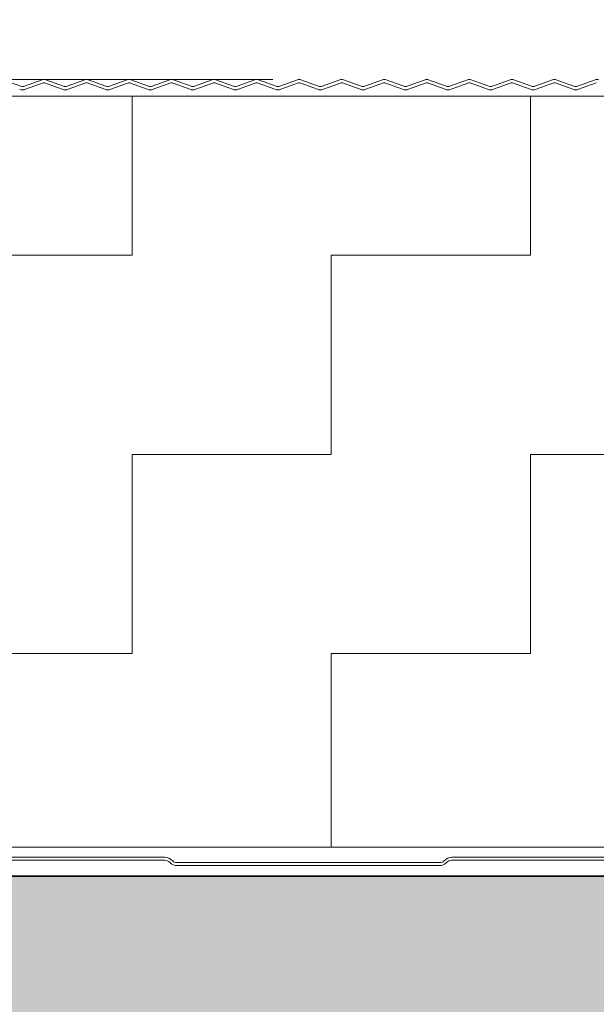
# Model space of a CAD drawing. Header units: metres. Extents: x 1316.5 to 1415.3, y -94.1 to -52.
# Tile 480 of 656: x 1400.941 to 1401.05, y -70.978 to -70.793. Entities that reach past the tile are written whole.
import ezdxf

# ---------------------------------------------------------------- set-up
doc = ezdxf.new("R2010")
doc.units = ezdxf.units.M
doc.header["$PDMODE"] = 65
for name, pattern in [('AUSGEZOGEN', [0]), ('PUNKT2_S9', [0.0015, 0, -0.0015]), ('STRICHPUNKT2_S5', [0.1, 0.07, -0.01, 0.01, -0.01])]:
    doc.linetypes.add(name, pattern=pattern)
doc.layers.add('XR$4$_42143', color=7, linetype='Continuous')
doc.layers.add('XR$4$_42154', color=7, linetype='Continuous')
for name, color, linetype, lineweight in [('XR$4$Achsen', 4, 'AUSGEZOGEN', 13), ('XR$4$Maßlinie 1_50', 7, 'AUSGEZOGEN', 25), ('XR$4$Muster', 4, 'AUSGEZOGEN', 13), ('XR$4$Möblierung', 4, 'AUSGEZOGEN', 13), ('XR$4$STANDARD_1', 7, 'AUSGEZOGEN', 25), ('XR$4$Wand Mauerwerk nt', 7, 'AUSGEZOGEN', 25), ('XR$4$Wand Mauerwerk tr_1', 42, 'AUSGEZOGEN', 18)]:
    doc.layers.add(name, color=color, linetype=linetype, lineweight=lineweight)
doc.styles.add('ARIAL', font='arial.ttf')
doc.dimstyles.new('DIMSTYLE_37', dxfattribs={"dimtxt": 0.04, "dimasz": 0.03, "dimexe": 0, "dimexo": 1e-06, "dimgap": 0.02, "dimtad": 2, "dimdec": 3, "dimrnd": 0.005, "dimzin": 4, "dimdsep": 46, "dimtxsty": 'ARIAL', "dimblk1": 'ALL_ML_KREIS', "dimblk2": 'ALL_ML_KREIS', "dimsah": 1, "dimcen": 0, "dimse1": 1, "dimse2": 1, "dimclrd": 7, "dimclre": 7, "dimclrt": 7, "dimadec": 0, "dimazin": 0, "dimtfac": 1, "dimtdec": 0, "dimtix": 1, "dimtmove": 2, "dimatfit": 3, "dimfxl": 0, "dimtzin": 0, "dimlwd": 0, "dimlwe": 25, "dimarcsym": 0})
doc.dimstyles.new('DIMSTYLE_4', dxfattribs={"dimtxt": 0.04, "dimasz": 0.03, "dimexe": 0, "dimexo": 1e-06, "dimgap": 0.02, "dimtad": 2, "dimdec": 1, "dimlfac": 100, "dimrnd": 0.5, "dimzin": 4, "dimdsep": 46, "dimtxsty": 'ARIAL', "dimblk1": 'ALL_ML_KREIS', "dimblk2": 'ALL_ML_KREIS', "dimsah": 1, "dimcen": 0, "dimse1": 1, "dimse2": 1, "dimclrd": 7, "dimclre": 7, "dimclrt": 7, "dimadec": 0, "dimazin": 0, "dimtfac": 1, "dimtdec": 0, "dimtix": 1, "dimtmove": 2, "dimatfit": 3, "dimfxl": 0, "dimtzin": 0, "dimlwd": 0, "dimlwe": 25, "dimarcsym": 0})

# ---------------------------------------------------------------- blocks, each defined once
blk = doc.blocks.new('ALL_ML_KREIS')
at = {"color": 0, "linetype": 'ByBlock', "lineweight": -2}
for p, q in [((0, -0.5), (0, 0.5)), ((-1, 0), (0.5, 0))]:
    blk.add_line(p, q, dxfattribs=at)
blk.add_circle((0, 0), 0.15, dxfattribs=at)
blk = doc.blocks.new('*D462')
at = {"layer": 'DEFPOINTS', "color": 7, "linetype": 'AUSGEZOGEN', "lineweight": 25, "transparency": 33554687}
for p in [(1400.59747, -70.45012), (1400.59747, -70.82742), (1401.82146, -70.86224)]:
    blk.add_point(p, dxfattribs=at)
at = {"layer": 'XR$4$Maßlinie 1_50', "color": 7, "linetype": 'AUSGEZOGEN', "lineweight": -2, "transparency": 33554687}
blk.add_line((1400.59747, -70.45012), (1401.82146, -70.45012), dxfattribs=at)
at = {"layer": 'XR$4$Maßlinie 1_50', "color": 7, "linetype": 'AUSGEZOGEN', "lineweight": 25, "transparency": 33554687, "xscale": 0.03, "yscale": 0.03, "zscale": 0.03, "rotation": 180}
blk.add_blockref('ALL_ML_KREIS', (1400.59747, -70.45012), dxfattribs=at)
at = {"layer": 'XR$4$Maßlinie 1_50', "color": 7, "linetype": 'AUSGEZOGEN', "lineweight": 25, "transparency": 33554687, "xscale": 0.03, "yscale": 0.03, "zscale": 0.03}
blk.add_blockref('ALL_ML_KREIS', (1401.82146, -70.45012), dxfattribs=at)
at = {"layer": 'XR$4$Maßlinie 1_50', "color": 7, "linetype": 'AUSGEZOGEN', "lineweight": 25, "transparency": 33554687, "insert": (1401.21643, -70.42012), "char_height": 0.04, "width": 0.2, "attachment_point": 5, "style": 'ARIAL'}
blk.add_mtext('\\A1;{\\A1;{1.22\\H0.026400;\\S5^ ;}}', dxfattribs=at)
blk = doc.blocks.new('*D472')
at = {"layer": 'DEFPOINTS', "color": 7, "linetype": 'AUSGEZOGEN', "lineweight": 25, "transparency": 33554687}
for p in [(1400.75747, -70.6877), (1400.75747, -70.80752), (1401.69646, -70.95437)]:
    blk.add_point(p, dxfattribs=at)
at = {"layer": 'XR$4$Maßlinie 1_50', "color": 7, "linetype": 'AUSGEZOGEN', "lineweight": -2, "transparency": 33554687}
blk.add_line((1400.75747, -70.6877), (1401.69646, -70.6877), dxfattribs=at)
at = {"layer": 'XR$4$Maßlinie 1_50', "color": 7, "linetype": 'AUSGEZOGEN', "lineweight": 25, "transparency": 33554687, "xscale": 0.03, "yscale": 0.03, "zscale": 0.03, "rotation": 180}
blk.add_blockref('ALL_ML_KREIS', (1400.75747, -70.6877), dxfattribs=at)
at = {"layer": 'XR$4$Maßlinie 1_50', "color": 7, "linetype": 'AUSGEZOGEN', "lineweight": 25, "transparency": 33554687, "xscale": 0.03, "yscale": 0.03, "zscale": 0.03}
blk.add_blockref('ALL_ML_KREIS', (1401.69646, -70.6877), dxfattribs=at)
at = {"layer": 'XR$4$Maßlinie 1_50', "color": 7, "linetype": 'AUSGEZOGEN', "lineweight": 25, "transparency": 33554687, "insert": (1401.22524, -70.65701), "char_height": 0.04, "width": 0.16, "attachment_point": 5, "style": 'ARIAL'}
blk.add_mtext('\\A1;{\\A1;{94\\H0.026400;\\S^ ;}}', dxfattribs=at)

msp = doc.modelspace()

# ---------------------------------------------------------------- hatches: boundary and pattern name
at = {"layer": 'XR$4$Muster', "linetype": 'AUSGEZOGEN', "lineweight": 13, "transparency": 33554687}
h = msp.add_hatch(dxfattribs=at)
h.set_pattern_fill('MUSTER', color=4, scale=0.0375, angle=90, style=0, pattern_type=2)
h.set_pattern_definition([(90, (-0.075, 0.075), (-0.0375, 0.0375), [0.0375, -0.0375]), (180, (-0.075, 0.075), (-0.0375, -0.0375), [0.0375, -0.0375])])
h.paths.add_polyline_path([(1401.76895, -70.80752), (1400.75747, -70.80752), (1400.75747, -70.94893), (1401.76895, -70.94893)], flags=0)
at = {"layer": 'XR$4$Möblierung', "linetype": 'AUSGEZOGEN', "lineweight": 13, "transparency": 33554687}
msp.add_hatch(color=8, dxfattribs=at).paths.add_polyline_path([(1401.62233, -71.04994), (1401.62256, -71.05008), (1401.62256, -71.05036), (1401.67476, -71.05036), (1401.67476, -71.04912), (1401.67594, -71.0482), (1401.67697, -71.04712), (1401.67783, -71.04589), (1401.67896, -71.04362), (1401.67896, -71.03937), (1401.67915, -71.03813), (1401.67972, -71.03702), (1401.6806, -71.03613), (1401.68172, -71.03556), (1401.68296, -71.03537), (1401.69246, -71.03537), (1401.69369, -71.03556), (1401.69481, -71.03613), (1401.69569, -71.03702), (1401.69626, -71.03813), (1401.69646, -71.03937), (1401.69646, -70.95437), (1401.23696, -70.95437), (1401.23096, -70.95437), (1401.21296, -70.95437), (1401.20696, -70.95437), (1400.74747, -70.95437), (1400.74747, -71.08437), (1400.74766, -71.08313), (1400.74823, -71.08202), (1400.74912, -71.08113), (1400.75023, -71.08056), (1400.75147, -71.08037), (1400.76097, -71.08037), (1400.7622, -71.08056), (1400.76332, -71.08113), (1400.7642, -71.08202), (1400.76477, -71.08313), (1400.76497, -71.08437), (1400.76497, -71.08862), (1400.76609, -71.09089), (1400.76695, -71.09212), (1400.76798, -71.0932), (1400.76917, -71.09412), (1400.76917, -71.09537), (1400.82137, -71.09537), (1400.82137, -71.09508), (1400.82159, -71.09494), (1400.82347, -71.09137), (1400.82347, -71.09064), (1400.82537, -71.09064), (1400.82537, -71.1081), (1400.82347, -71.1081), (1400.82347, -71.10737), (1400.82159, -71.1038), (1400.82137, -71.10366), (1400.82137, -71.10337), (1400.76917, -71.10337), (1400.76917, -71.10462), (1400.76798, -71.10554), (1400.76695, -71.10662), (1400.76609, -71.10785), (1400.76497, -71.11012), (1400.76497, -71.11437), (1400.76477, -71.11561), (1400.7642, -71.11672), (1400.76332, -71.11761), (1400.7622, -71.11817), (1400.76097, -71.11837), (1400.75147, -71.11837), (1400.75023, -71.11817), (1400.74912, -71.11761), (1400.74823, -71.11672), (1400.74766, -71.11561), (1400.74747, -71.11437), (1400.74747, -71.19437), (1400.74766, -71.19313), (1400.74823, -71.19202), (1400.74912, -71.19113), (1400.75023, -71.19056), (1400.75147, -71.19037), (1400.76097, -71.19037), (1400.7622, -71.19056), (1400.76332, -71.19113), (1400.7642, -71.19202), (1400.76477, -71.19313), (1400.76497, -71.19437), (1400.76497, -71.19862), (1400.76609, -71.20089), (1400.76695, -71.20212), (1400.76798, -71.2032), (1400.76917, -71.20412), (1400.76917, -71.20537), (1400.82137, -71.20537), (1400.82137, -71.20508), (1400.82159, -71.20494), (1400.82347, -71.20137), (1400.82347, -71.20064), (1400.82537, -71.20064), (1400.82537, -71.2181), (1400.82347, -71.2181), (1400.82347, -71.21737), (1400.82159, -71.2138), (1400.82137, -71.21366), (1400.82137, -71.21337), (1400.76917, -71.21337), (1400.76917, -71.21462), (1400.76798, -71.21554), (1400.76695, -71.21662), (1400.76609, -71.21785), (1400.76497, -71.22012), (1400.76497, -71.22437), (1400.76477, -71.22561), (1400.7642, -71.22672), (1400.76332, -71.22761), (1400.7622, -71.22817), (1400.76097, -71.22837), (1400.75147, -71.22837), (1400.75023, -71.22817), (1400.74912, -71.22761), (1400.74823, -71.22672), (1400.74766, -71.22561), (1400.74747, -71.22437), (1400.74747, -71.35437), (1401.69646, -71.35437), (1401.69646, -71.28937), (1401.69626, -71.29061), (1401.69569, -71.29172), (1401.69481, -71.29261), (1401.69369, -71.29317), (1401.69246, -71.29337), (1401.68296, -71.29337), (1401.68172, -71.29317), (1401.6806, -71.29261), (1401.67972, -71.29172), (1401.67915, -71.29061), (1401.67896, -71.28937), (1401.67896, -71.28512), (1401.67783, -71.28285), (1401.67697, -71.28162), (1401.67594, -71.28054), (1401.67476, -71.27962), (1401.67476, -71.27837), (1401.62256, -71.27837), (1401.62256, -71.27866), (1401.62233, -71.2788), (1401.62046, -71.28237), (1401.62046, -71.2831), (1401.61856, -71.2831), (1401.61856, -71.26564), (1401.62046, -71.26564), (1401.62046, -71.26637), (1401.62233, -71.26994), (1401.62256, -71.27008), (1401.62256, -71.27037), (1401.67476, -71.27037), (1401.67476, -71.26912), (1401.67594, -71.2682), (1401.67697, -71.26712), (1401.67783, -71.26589), (1401.67896, -71.26362), (1401.67896, -71.25937), (1401.67915, -71.25813), (1401.67972, -71.25702), (1401.6806, -71.25613), (1401.68172, -71.25556), (1401.68296, -71.25537), (1401.69246, -71.25537), (1401.69369, -71.25556), (1401.69481, -71.25613), (1401.69569, -71.25702), (1401.69626, -71.25813), (1401.69646, -71.25937), (1401.69646, -71.06937), (1401.69626, -71.07061), (1401.69569, -71.07172), (1401.69481, -71.07261), (1401.69369, -71.07317), (1401.69246, -71.07337), (1401.68296, -71.07337), (1401.68172, -71.07317), (1401.6806, -71.07261), (1401.67972, -71.07172), (1401.67915, -71.07061), (1401.67896, -71.06937), (1401.67896, -71.06512), (1401.67783, -71.06285), (1401.67697, -71.06162), (1401.67594, -71.06054), (1401.67476, -71.05962), (1401.67476, -71.05837), (1401.62256, -71.05837), (1401.62256, -71.05866), (1401.62233, -71.0588), (1401.62046, -71.06237), (1401.62046, -71.0631), (1401.61856, -71.0631), (1401.61856, -71.04564), (1401.62046, -71.04564), (1401.62046, -71.04637)])

# ---------------------------------------------------------------- linework, layer by layer
at = {"layer": 'XR$4$_42143', "color": 30, "linetype": 'AUSGEZOGEN', "lineweight": 13, "transparency": 33554687}
for p, q in [((1400.9416, -70.80564), (1400.93828, -70.80443)), ((1400.94561, -70.80443), (1400.94229, -70.80564)), ((1400.9425, -70.80623), (1400.94582, -70.80502)), ((1400.94608, -70.80502), (1400.9494, -70.80623)), ((1400.94961, -70.80564), (1400.94629, -70.80443)), ((1400.95362, -70.80443), (1400.9503, -70.80564)), ((1400.95051, -70.80623), (1400.95383, -70.80502)), ((1400.95409, -70.80502), (1400.95741, -70.80623)), ((1400.95762, -70.80564), (1400.9543, -70.80443)), ((1400.96163, -70.80443), (1400.9583, -70.80564)), ((1400.95852, -70.80623), (1400.96184, -70.80502)), ((1400.96209, -70.80502), (1400.96541, -70.80623)), ((1400.96563, -70.80564), (1400.96231, -70.80443)), ((1400.96963, -70.80443), (1400.96631, -70.80564)), ((1400.96963, -70.80443), (1400.96631, -70.80564)), ((1400.96653, -70.80623), (1400.96985, -70.80502)), ((1400.96653, -70.80623), (1400.96985, -70.80502)), ((1400.9701, -70.80502), (1400.97342, -70.80623)), ((1400.97364, -70.80564), (1400.97032, -70.80443)), ((1400.97764, -70.80443), (1400.97432, -70.80564)), ((1400.97454, -70.80623), (1400.97786, -70.80502)), ((1400.97811, -70.80502), (1400.98143, -70.80623)), ((1400.98165, -70.80564), (1400.97833, -70.80443)), ((1400.98565, -70.80443), (1400.98233, -70.80564)), ((1400.98255, -70.80623), (1400.98587, -70.80502)), ((1400.98612, -70.80502), (1400.98944, -70.80623)), ((1400.98966, -70.80564), (1400.98633, -70.80443)), ((1400.99366, -70.80443), (1400.99034, -70.80564)), ((1400.99055, -70.80623), (1400.99388, -70.80502)), ((1400.99413, -70.80502), (1400.99745, -70.80623)), ((1400.99766, -70.80564), (1400.99434, -70.80443)), ((1401.00167, -70.80443), (1400.99835, -70.80564)), ((1400.99856, -70.80623), (1401.00188, -70.80502)), ((1401.00214, -70.80502), (1401.00546, -70.80623)), ((1401.00567, -70.80564), (1401.00235, -70.80443)), ((1401.00968, -70.80443), (1401.00636, -70.80564)), ((1401.00657, -70.80623), (1401.00989, -70.80502)), ((1401.01015, -70.80502), (1401.01347, -70.80623)), ((1401.01368, -70.80564), (1401.01036, -70.80443)), ((1401.01769, -70.80443), (1401.01436, -70.80564)), ((1401.01458, -70.80623), (1401.0179, -70.80502)), ((1401.01815, -70.80502), (1401.02147, -70.80623)), ((1401.02169, -70.80564), (1401.01837, -70.80443)), ((1401.02569, -70.80443), (1401.02237, -70.80564)), ((1401.02259, -70.80623), (1401.02591, -70.80502)), ((1401.02616, -70.80502), (1401.02948, -70.80623)), ((1401.0297, -70.80564), (1401.02638, -70.80443)), ((1401.0337, -70.80443), (1401.03038, -70.80564)), ((1401.0306, -70.80623), (1401.03392, -70.80502)), ((1401.03417, -70.80502), (1401.03749, -70.80623)), ((1401.03771, -70.80564), (1401.03439, -70.80443)), ((1401.04171, -70.80443), (1401.03839, -70.80564)), ((1401.03861, -70.80623), (1401.04193, -70.80502)), ((1401.04218, -70.80502), (1401.0455, -70.80623)), ((1401.04572, -70.80564), (1401.0424, -70.80443)), ((1401.04972, -70.80443), (1401.0464, -70.80564)), ((1401.04661, -70.80623), (1401.04994, -70.80502)), ((1400.96868, -70.95082), (1400.91899, -70.95082)), ((1400.91899, -70.95137), (1400.96868, -70.95137)), ((1400.9697, -70.95179), (1400.96981, -70.9519)), ((1400.9702, -70.95151), (1400.97009, -70.9514)), ((1401.0205, -70.95182), (1400.97094, -70.95182)), ((1401.02135, -70.9514), (1401.02124, -70.95151)), ((1401.02163, -70.9519), (1401.02173, -70.95179)), ((1401.02276, -70.95137), (1401.07244, -70.95137)), ((1400.97094, -70.95237), (1401.0205, -70.95237))]:
    msp.add_line(p, q, dxfattribs=at)
for centre, radius, start, end in [((1400.94195, -70.8047), 0.001, 250.0189, 289.9791), ((1400.94595, -70.80537), 0.001, 70.0189, 109.9791), ((1400.94595, -70.80537), 0.00037, 70.0189, 109.9791), ((1400.94995, -70.8047), 0.001, 250.0189, 289.9791), ((1400.95396, -70.80537), 0.001, 70.0189, 109.9791), ((1400.95396, -70.80537), 0.00037, 70.0189, 109.9791), ((1400.95796, -70.8047), 0.001, 250.0189, 289.9791), ((1400.96197, -70.80537), 0.001, 70.0189, 109.9791), ((1400.96197, -70.80537), 0.00037, 70.0189, 109.9791), ((1400.96597, -70.8047), 0.001, 250.0189, 289.9791), ((1400.96597, -70.8047), 0.001, 250.0189, 289.9791), ((1400.96998, -70.80537), 0.001, 70.0189, 109.9791), ((1400.96998, -70.80537), 0.001, 70.0189, 109.9791), ((1400.96998, -70.80537), 0.00037, 70.0189, 109.9791), ((1400.96998, -70.80537), 0.00037, 70.0189, 109.9791), ((1400.97398, -70.8047), 0.001, 250.0189, 289.9791), ((1400.97798, -70.80537), 0.001, 70.0189, 109.9791), ((1400.97798, -70.80537), 0.00037, 70.0189, 109.9791), ((1400.98199, -70.8047), 0.001, 250.0189, 289.9791), ((1400.98599, -70.80537), 0.001, 70.0189, 109.9791), ((1400.98599, -70.80537), 0.00037, 70.0189, 109.9791), ((1400.99, -70.8047), 0.001, 250.0189, 289.9791), ((1400.994, -70.80537), 0.001, 70.0189, 109.9791), ((1400.994, -70.80537), 0.00037, 70.0189, 109.9791), ((1400.99801, -70.8047), 0.001, 250.0189, 289.9791), ((1401.00201, -70.80537), 0.001, 70.0189, 109.9791), ((1401.00201, -70.80537), 0.00037, 70.0189, 109.9791), ((1401.00601, -70.8047), 0.001, 250.0189, 289.9791), ((1401.01002, -70.80537), 0.001, 70.0189, 109.9791), ((1401.01002, -70.80537), 0.00037, 70.0189, 109.9791), ((1401.01402, -70.8047), 0.001, 250.0189, 289.9791), ((1401.01803, -70.80537), 0.001, 70.0189, 109.9791), ((1401.01803, -70.80537), 0.00037, 70.0189, 109.9791), ((1401.02203, -70.8047), 0.001, 250.0189, 289.9791), ((1401.02604, -70.80537), 0.001, 70.0189, 109.9791), ((1401.02604, -70.80537), 0.00037, 70.0189, 109.9791), ((1401.03004, -70.8047), 0.001, 250.0189, 289.9791), ((1401.03405, -70.80537), 0.001, 70.0189, 109.9791), ((1401.03405, -70.80537), 0.00037, 70.0189, 109.9791), ((1401.03805, -70.8047), 0.001, 250.0189, 289.9791), ((1401.04205, -70.80537), 0.001, 70.0189, 109.9791), ((1401.04205, -70.80537), 0.00037, 70.0189, 109.9791), ((1401.04606, -70.8047), 0.001, 250.0189, 289.9791), ((1401.05006, -70.80537), 0.001, 70.0189, 109.9791), ((1400.94195, -70.8047), 0.00163, 250.0189, 289.9791), ((1400.94995, -70.8047), 0.00163, 250.0189, 289.9791), ((1400.95796, -70.8047), 0.00163, 250.0189, 289.9791), ((1400.96597, -70.8047), 0.00163, 250.0189, 289.9791), ((1400.96597, -70.8047), 0.00163, 250.0189, 289.9791), ((1400.97398, -70.8047), 0.00163, 250.0189, 289.9791), ((1400.98199, -70.8047), 0.00163, 250.0189, 289.9791), ((1400.99, -70.8047), 0.00163, 250.0189, 289.9791), ((1400.99801, -70.8047), 0.00163, 250.0189, 289.9791), ((1401.00601, -70.8047), 0.00163, 250.0189, 289.9791), ((1401.01402, -70.8047), 0.00163, 250.0189, 289.9791), ((1401.02203, -70.8047), 0.00163, 250.0189, 289.9791), ((1401.03004, -70.8047), 0.00163, 250.0189, 289.9791), ((1401.03805, -70.8047), 0.00163, 250.0189, 289.9791), ((1401.04606, -70.8047), 0.00163, 250.0189, 289.9791), ((1400.96868, -70.95282), 0.002, 45, 90), ((1400.96868, -70.95282), 0.00145, 45, 90), ((1400.97094, -70.95077), 0.0016, 225, 270), ((1400.97094, -70.95077), 0.00105, 225, 270), ((1401.0205, -70.95077), 0.00105, 270, 315), ((1401.0205, -70.95077), 0.0016, 270, 315), ((1401.02276, -70.95282), 0.002, 90, 135), ((1401.02276, -70.95282), 0.00145, 90, 135)]:
    msp.add_arc(centre, radius, start, end, dxfattribs=at)
at = {"layer": 'XR$4$_42154', "color": 51, "linetype": 'AUSGEZOGEN', "lineweight": 13, "transparency": 33554687}
for p, q in [((1400.94582, -70.80502), (1400.9425, -70.80623)), ((1400.9494, -70.80623), (1400.94608, -70.80502)), ((1400.95383, -70.80502), (1400.95051, -70.80623)), ((1400.95741, -70.80623), (1400.95409, -70.80502)), ((1400.96184, -70.80502), (1400.95852, -70.80623)), ((1400.96541, -70.80623), (1400.96209, -70.80502)), ((1400.96985, -70.80502), (1400.96653, -70.80623)), ((1400.96985, -70.80502), (1400.96653, -70.80623)), ((1400.97342, -70.80623), (1400.9701, -70.80502)), ((1400.97786, -70.80502), (1400.97454, -70.80623)), ((1400.98143, -70.80623), (1400.97811, -70.80502)), ((1400.98587, -70.80502), (1400.98255, -70.80623)), ((1400.98944, -70.80623), (1400.98612, -70.80502)), ((1400.99388, -70.80502), (1400.99055, -70.80623)), ((1400.99745, -70.80623), (1400.99413, -70.80502)), ((1401.00188, -70.80502), (1400.99856, -70.80623)), ((1401.00546, -70.80623), (1401.00214, -70.80502)), ((1401.00989, -70.80502), (1401.00657, -70.80623)), ((1401.01347, -70.80623), (1401.01015, -70.80502)), ((1401.0179, -70.80502), (1401.01458, -70.80623)), ((1401.02147, -70.80623), (1401.01815, -70.80502)), ((1401.02591, -70.80502), (1401.02259, -70.80623)), ((1401.02948, -70.80623), (1401.02616, -70.80502)), ((1401.03392, -70.80502), (1401.0306, -70.80623)), ((1401.03749, -70.80623), (1401.03417, -70.80502)), ((1401.04193, -70.80502), (1401.03861, -70.80623)), ((1401.0455, -70.80623), (1401.04218, -70.80502)), ((1401.04994, -70.80502), (1401.04661, -70.80623)), ((1400.91899, -70.95082), (1400.96868, -70.95082)), ((1400.97009, -70.9514), (1400.9702, -70.95151)), ((1400.97094, -70.95182), (1401.0205, -70.95182)), ((1401.02124, -70.95151), (1401.02135, -70.9514)), ((1401.02276, -70.95082), (1401.07244, -70.95082))]:
    msp.add_line(p, q, dxfattribs=at)
for centre, radius, start, end in [((1400.94595, -70.80537), 0.00037, 70.0189, 109.9791), ((1400.95396, -70.80537), 0.00037, 70.0189, 109.9791), ((1400.96197, -70.80537), 0.00037, 70.0189, 109.9791), ((1400.96998, -70.80537), 0.00037, 70.0189, 109.9791), ((1400.96998, -70.80537), 0.00037, 70.0189, 109.9791), ((1400.97798, -70.80537), 0.00037, 70.0189, 109.9791), ((1400.98599, -70.80537), 0.00037, 70.0189, 109.9791), ((1400.994, -70.80537), 0.00037, 70.0189, 109.9791), ((1401.00201, -70.80537), 0.00037, 70.0189, 109.9791), ((1401.01002, -70.80537), 0.00037, 70.0189, 109.9791), ((1401.01803, -70.80537), 0.00037, 70.0189, 109.9791), ((1401.02604, -70.80537), 0.00037, 70.0189, 109.9791), ((1401.03405, -70.80537), 0.00037, 70.0189, 109.9791), ((1401.04205, -70.80537), 0.00037, 70.0189, 109.9791), ((1400.94195, -70.8047), 0.00163, 250.0189, 289.9791), ((1400.94995, -70.8047), 0.00163, 250.0189, 289.9791), ((1400.95796, -70.8047), 0.00163, 250.0189, 289.9791), ((1400.96597, -70.8047), 0.00163, 250.0189, 289.9791), ((1400.96597, -70.8047), 0.00163, 250.0189, 289.9791), ((1400.97398, -70.8047), 0.00163, 250.0189, 289.9791), ((1400.98199, -70.8047), 0.00163, 250.0189, 289.9791), ((1400.99, -70.8047), 0.00163, 250.0189, 289.9791), ((1400.99801, -70.8047), 0.00163, 250.0189, 289.9791), ((1401.00601, -70.8047), 0.00163, 250.0189, 289.9791), ((1401.01402, -70.8047), 0.00163, 250.0189, 289.9791), ((1401.02203, -70.8047), 0.00163, 250.0189, 289.9791), ((1401.03004, -70.8047), 0.00163, 250.0189, 289.9791), ((1401.03805, -70.8047), 0.00163, 250.0189, 289.9791), ((1401.04606, -70.8047), 0.00163, 250.0189, 289.9791), ((1400.96868, -70.95282), 0.002, 45, 90), ((1400.97094, -70.95077), 0.00105, 225, 270), ((1401.0205, -70.95077), 0.00105, 270, 315), ((1401.02276, -70.95282), 0.002, 90, 135)]:
    msp.add_arc(centre, radius, start, end, dxfattribs=at)
at = {"layer": 'XR$4$Achsen', "color": 4, "linetype": 'STRICHPUNKT2_S5', "lineweight": 35, "transparency": 33554687}
msp.add_line((1400.24931, -70.95437), (1404.67296, -70.95437), dxfattribs=at)
at = {"layer": 'XR$4$STANDARD_1', "color": 7, "linetype": 'AUSGEZOGEN', "lineweight": 35, "transparency": 33554687}
msp.add_lwpolyline([(1400.74747, -70.95437), (1401.69646, -70.95437), (1401.69646, -71.35437), (1400.74747, -71.35437), (1400.74747, -70.95437)], close=True, dxfattribs=at)
at = {"layer": 'XR$4$Wand Mauerwerk nt', "color": 7, "linetype": 'AUSGEZOGEN', "lineweight": 13, "transparency": 33554687}
for p, q in [((1401.82146, -70.80752), (1400.74747, -70.80752)), ((1401.82146, -70.94893), (1400.74747, -70.94893))]:
    msp.add_line(p, q, dxfattribs=at)
at = {"layer": 'XR$4$Wand Mauerwerk tr_1', "color": 52, "linetype": 'PUNKT2_S9', "lineweight": 13, "transparency": 33554687}
msp.add_line((1400.28904, -70.80437), (1402.12316, -70.80437), dxfattribs=at)

# ---------------------------------------------------------------- dimensions: what is measured, and where the dimension line sits
at = {"layer": 'XR$4$Maßlinie 1_50', "color": 7, "linetype": 'AUSGEZOGEN', "lineweight": 25, "transparency": 33554687}
for base, p1, p2, dimstyle, picture, middle in [((1401.82146, -70.45012), (1400.59747, -70.82741), (1401.82146, -70.86224), 'DIMSTYLE_37', '*D462', (1401.21643, -70.42012)), ((1401.69646, -70.6877), (1400.75747, -70.80752), (1401.69646, -70.95437), 'DIMSTYLE_4', '*D472', (1401.22524, -70.65701))]:
    dim = msp.add_linear_dim(base=base, p1=p1, p2=p2, dimstyle=dimstyle, override={"dimpost": '<>', "dimclrd": 7, "dimclre": 7, "dimclrt": 7, "dimlwd": 0, "dimlwe": 25}, dxfattribs=at)
    dim.commit()
    dim.dimension.update_dxf_attribs({"geometry": picture, "text_midpoint": middle, "dimtype": 160})

doc.saveas('drawing.dxf')
